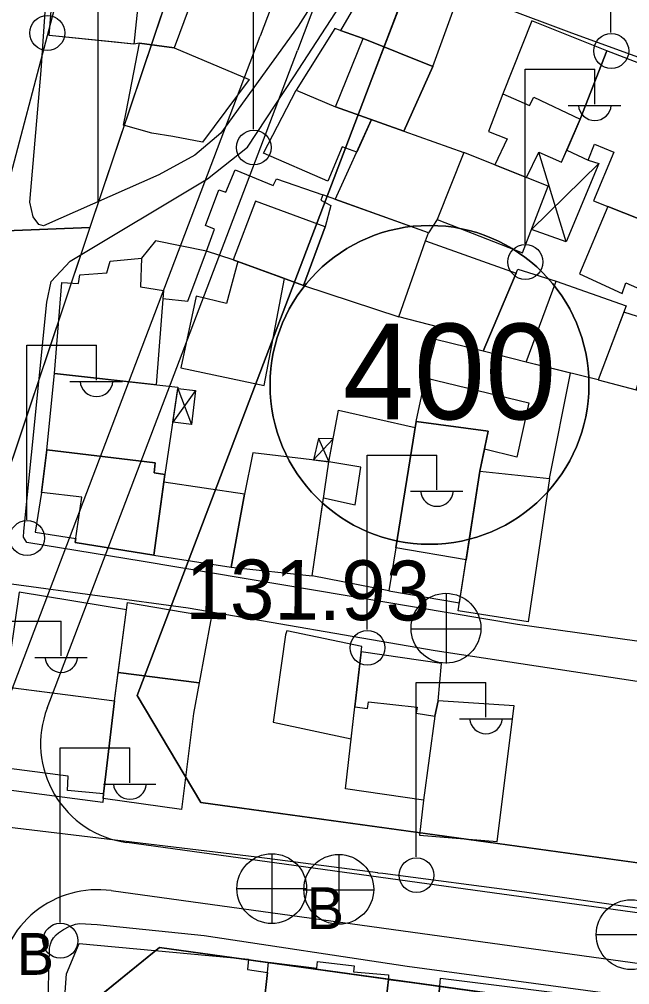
# Model space of a CAD drawing. Extents: x 417997 to 421451, y 4451742 to 4455216.
# Drawn here: x 419806.7 to 419867.9, y 4452336.5 to 4452433.3 of the extents above; entities that cross this region are included whole.
import ezdxf

# ---------------------------------------------------------------- set-up
doc = ezdxf.new("R2010")
doc.units = 0
for name, color, linetype in [('ADA', 7, 'Continuous'), ('ADAKENARI', 7, 'Continuous'), ('B_Mesken', 7, 'Continuous'), ('B_Sundurma', 7, 'Continuous'), ('B_Teras', 7, 'Continuous'), ('KALDIRIM', 7, 'Continuous'), ('PL_KON_MEV_350', 7, 'Continuous'), ('PL_SAY_DINI_TESIS', 7, 'Continuous'), ('PL_T_TURIZM_TA', 7, 'Continuous'), ('PL_TİCK', 7, 'Continuous'), ('S_Elektrik_Diregi', 7, 'Continuous'), ('S_Rogar_Kapagi', 7, 'Continuous'), ('S_Rogar_Kapagi_Buski', 7, 'Continuous'), ('Sinir_Duvar_tek_tarafa_ait', 7, 'Continuous'), ('SM_TAKS', 7, 'Continuous'), ('SN_KENTSEL_DONUSUM', 7, 'Continuous'), ('TR_ORTAYOGUNKONUT', 7, 'Continuous'), ('TR_TİCK', 7, 'Continuous'), ('Y_Yol_Kotu', 7, 'Continuous'), ('Yol_Sose', 7, 'Continuous')]:
    doc.layers.add(name, color=color, linetype=linetype)

msp = doc.modelspace()

# ---------------------------------------------------------------- linework, layer by layer
at = {"layer": 'ADA'}
msp.add_line((419813.737, 4452412.419), (419779.156, 4452411.05), dxfattribs=at)
msp.add_line((419813.737, 4452412.419), (419779.156, 4452411.05), dxfattribs=at)
at = {"layer": 'ADAKENARI'}
for p, q in [((419825.143, 4452446.4), (419813.737, 4452412.419)), ((419825.143, 4452446.4), (419813.737, 4452412.419)), ((419842.015, 4452427.344), (419845.37, 4452436.166)), ((419842.015, 4452427.344), (419845.37, 4452436.166)), ((419818.489, 4452365.48), (419842.015, 4452427.344)), ((419818.489, 4452365.48), (419842.015, 4452427.344)), ((419813.737, 4452412.419), (419800.336, 4452372.5)), ((419813.737, 4452412.419), (419800.336, 4452372.5)), ((419824.841, 4452354.764), (419818.489, 4452365.48)), ((419824.841, 4452354.764), (419818.489, 4452365.48)), ((419905.991, 4452343.547), (419824.841, 4452354.764)), ((419905.991, 4452343.547), (419824.841, 4452354.764)), ((419810.074, 4452331.589), (419820.707, 4452340.193)), ((419810.074, 4452331.589), (419820.707, 4452340.193)), ((419820.707, 4452340.193), (419883.275, 4452331.544)), ((419820.707, 4452340.193), (419883.275, 4452331.544))]:
    msp.add_line(p, q, dxfattribs=at)
at = {"layer": 'B_Mesken'}
for points in [[(419822.546, 4452438.851), (419823.697, 4452434.503), (419822.195, 4452430.456), (419818.721, 4452430.909), (419818.127, 4452430.826), (419816.285, 4452431.011), (419809.639, 4452431.678), (419810.314, 4452439.869), (419814.643, 4452439.575), (419819.009, 4452439.175)], [(419848.118, 4452428.571), (419850.542, 4452435.185), (419842.49, 4452438.46), (419838.848, 4452432.184), (419841.133, 4452431.371)], [(419855.15, 4452425.841), (419853.717, 4452422.046), (419855.572, 4452421.31), (419854.336, 4452418.717), (419857.526, 4452417.441), (419858.745, 4452419.969), (419861.024, 4452418.978), (419862.88, 4452423.289), (419865.57, 4452430.138), (419858.063, 4452433.167)], [(419841.133, 4452431.371), (419838.301, 4452432.379), (419834.424, 4452426.21), (419838.367, 4452424.528), (419845.226, 4452422.092), (419848.118, 4452428.571)], [(419829.719, 4452427.256), (419825.031, 4452420.992), (419822.043, 4452421.548), (419819.942, 4452421.885), (419817.097, 4452422.691), (419817.355, 4452423.994), (419818.721, 4452430.909), (419822.195, 4452430.456)], [(419874.147, 4452426.83), (419865.57, 4452430.138), (419862.88, 4452423.289), (419861.548, 4452420.196), (419863.681, 4452419.189), (419864.317, 4452420.797), (419866.262, 4452419.999), (419864.24, 4452415.103), (419868.704, 4452413.328), (419871.744, 4452420.344)], [(419840.49, 4452419.985), (419839.029, 4452420.518), (419837.608, 4452417.074), (419831.13, 4452419.874), (419834.424, 4452426.21), (419838.367, 4452424.528), (419838.367, 4452424.528), (419841.968, 4452423.249)], [(419848.56, 4452413.244), (419847.674, 4452411.878), (419838.343, 4452415.245), (419841.968, 4452423.249), (419845.226, 4452422.092), (419851.237, 4452419.956)], [(419857.099, 4452409.89), (419859.681, 4452416.58), (419851.237, 4452419.956), (419848.56, 4452413.244)], [(419828.09, 4452409.187), (419825.433, 4452410.044), (419826.237, 4452412.276), (419825.329, 4452412.624), (419826.649, 4452416.191), (419827.362, 4452415.959), (419828.304, 4452418.195), (419832.125, 4452416.646), (419832.439, 4452417.296), (419837.075, 4452415.702), (419836.885, 4452415.167), (419837.887, 4452414.625), (419837.321, 4452412.484), (419835.15, 4452406.616)], [(419847.377, 4452411.073), (419847.674, 4452411.878), (419837.075, 4452415.702), (419836.885, 4452415.167), (419837.887, 4452414.625), (419837.321, 4452412.484), (419835.15, 4452406.616), (419844.699, 4452403.459)], [(419871.907, 4452412.161), (419868.704, 4452413.328), (419865.659, 4452414.539), (419862.825, 4452407.789), (419867.108, 4452405.817), (419867.466, 4452406.882), (419869.379, 4452406.039), (419870.471, 4452408.682)], [(419821.038, 4452405.316), (419823.541, 4452405.026), (419825.433, 4452410.044), (419820.31, 4452411.088), (419818.911, 4452409.346), (419818.799, 4452406.486), (419821.099, 4452406.103)], [(419853.174, 4452400.035), (419848.394, 4452401.207), (419848.714, 4452402.437), (419844.699, 4452403.459), (419847.377, 4452411.073), (419856.477, 4452407.837)], [(419810.199, 4452397.783), (419810.934, 4452406.898), (419812.583, 4452406.807), (419812.71, 4452407.665), (419815.428, 4452407.865), (419815.78, 4452409.046), (419818.911, 4452409.346), (419818.799, 4452406.486), (419821.099, 4452406.103), (419820.364, 4452396.642)], [(419828.56, 4452409.016), (419827.432, 4452404.792), (419824.391, 4452405.525), (419822.855, 4452398.34), (419831.194, 4452396.572), (419833.251, 4452407.308)], [(419857.464, 4452398.906), (419853.174, 4452400.035), (419856.649, 4452408.243), (419860.485, 4452407.046), (419867.504, 4452404.56), (419864.688, 4452397.136)], [(419868.495, 4452396.128), (419877.233, 4452392.968), (419877.319, 4452393.511), (419878.201, 4452393.268), (419880.359, 4452398.963), (419870.647, 4452402.853), (419867.271, 4452403.944), (419864.693, 4452397.151)], [(419848.394, 4452401.207), (419847.383, 4452397.343), (419857.755, 4452394.851), (419856.558, 4452389.406), (419853.302, 4452390.193), (419852.835, 4452387.984), (419859.809, 4452387.254), (419861.933, 4452397.811), (419857.464, 4452398.906), (419853.174, 4452400.035)], [(419809.402, 4452390.11), (419810.199, 4452397.783), (419822.564, 4452396.395), (419821.262, 4452387.639), (419820.163, 4452387.834), (419820.277, 4452388.823)], [(419837.174, 4452385.303), (419840.319, 4452384.619), (419840.917, 4452388.397), (419837.705, 4452388.93), (419838.664, 4452394.101), (419846.355, 4452392.374), (419844.409, 4452380.291), (419843.693, 4452375.971), (419836.028, 4452377.478)], [(419844.409, 4452380.291), (419843.693, 4452375.971), (419850.799, 4452374.775), (419851.466, 4452379.098), (419852.835, 4452387.984), (419853.68, 4452391.981), (419846.449, 4452392.962)], [(419808.894, 4452385.849), (419808.239, 4452381.872), (419812.309, 4452381.245), (419812.25, 4452380.844), (419820.161, 4452379.555), (419821.262, 4452387.639), (419820.163, 4452387.834), (419820.277, 4452388.823), (419809.402, 4452390.11)], [(419827.883, 4452378.351), (419836.028, 4452377.478), (419837.705, 4452388.93), (419830.056, 4452389.84), (419829.251, 4452385.693)], [(419850.677, 4452373.983), (419852.835, 4452387.984), (419859.809, 4452387.254), (419857.697, 4452372.88)], [(419820.161, 4452379.555), (419827.883, 4452378.351), (419829.251, 4452385.693), (419821.161, 4452386.893)], [(419816.213, 4452364.959), (419817.395, 4452374.062), (419806.647, 4452375.833), (419805.263, 4452366.368)], [(419817.395, 4452374.062), (419817.507, 4452374.813), (419825.914, 4452373.385), (419825.843, 4452372.903), (419825.843, 4452372.903), (419824.706, 4452366.746), (419816.579, 4452367.778)], [(419840.316, 4452364.337), (419841.006, 4452370.404), (419833.466, 4452371.966), (419833.344, 4452371.556), (419832.123, 4452362.81), (419839.942, 4452361.141)], [(419848.649, 4452364.947), (419848.99, 4452368.684), (419840.944, 4452369.859), (419840.316, 4452364.337), (419841.586, 4452364.187), (419841.655, 4452364.848), (419846.555, 4452364.326), (419846.444, 4452363.697), (419848.307, 4452363.425)], [(419816.579, 4452367.778), (419824.706, 4452366.746), (419824.138, 4452363.672), (419822.907, 4452354.06), (419815.06, 4452355.158), (419815.093, 4452355.615), (419816.213, 4452364.959)], [(419815.093, 4452355.615), (419815.032, 4452354.759), (419804.018, 4452356.174), (419804.123, 4452357.128), (419803.104, 4452357.144), (419803.416, 4452358.431), (419802.764, 4452358.514), (419803.447, 4452366.602), (419816.213, 4452364.959)], [(419856.265, 4452364.438), (419848.649, 4452364.947), (419848.307, 4452363.425), (419847.2, 4452354.977), (419846.788, 4452351.457), (419854.559, 4452350.838)], [(419828.813, 4452325.691), (419823.074, 4452326.281), (419821.68, 4452326.473), (419818.838, 4452326.781), (419811.595, 4452327.504), (419811.846, 4452330.333), (419811.26, 4452330.381), (419811.342, 4452334.385), (419811.18, 4452334.804), (419811.385, 4452337.579), (419812.645, 4452340.594), (419829.653, 4452339.045), (419829.524, 4452337.992), (419831.544, 4452337.706), (419830.454, 4452327.864), (419829.125, 4452327.966)], [(419831.544, 4452337.706), (419831.641, 4452338.742), (419836.489, 4452338.139), (419836.568, 4452338.799), (419840.245, 4452338.355), (419840.181, 4452337.77), (419843.672, 4452337.461), (419843.684, 4452337.011), (419843.385, 4452334.379), (419842.603, 4452327.497), (419842.562, 4452326.999), (419835.419, 4452327.977), (419835.369, 4452327.347), (419830.454, 4452327.864)], [(419843.684, 4452337.011), (419848.807, 4452336.322), (419847.347, 4452325.353), (419845.3, 4452325.453), (419844.799, 4452325.478), (419842.451, 4452325.668), (419842.603, 4452327.497), (419843.385, 4452334.379)], [(419865.379, 4452324.263), (419847.465, 4452326.236), (419848.807, 4452336.322), (419848.903, 4452337.133), (419866.244, 4452334.948), (419866.103, 4452334.152), (419865.749, 4452328.354)]]:
    msp.add_lwpolyline(points, close=True, dxfattribs=at)
at = {"layer": 'B_Sundurma'}
for p, q in [((419861.479, 4452410.984), (419858.745, 4452419.969)), ((419864.754, 4452418.837), (419858.005, 4452412.238)), ((419824.333, 4452396.079), (419822.046, 4452392.91)), ((419822.547, 4452396.281), (419823.906, 4452392.656)), ((419838.133, 4452391.238), (419836.157, 4452389.114)), ((419836.64, 4452391.267), (419837.705, 4452388.93))]:
    msp.add_line(p, q, dxfattribs=at)
for points in [[(419863.681, 4452419.189), (419864.754, 4452418.837), (419861.479, 4452410.984), (419858.005, 4452412.238), (419859.681, 4452416.58), (419859.681, 4452416.58), (419857.526, 4452417.441), (419858.745, 4452419.969), (419861.024, 4452418.978), (419861.024, 4452418.978), (419861.548, 4452420.196)], [(419822.547, 4452396.281), (419824.333, 4452396.079), (419823.906, 4452392.656), (419822.046, 4452392.91)], [(419838.133, 4452391.238), (419836.64, 4452391.267), (419836.157, 4452389.114), (419837.705, 4452388.93)]]:
    msp.add_lwpolyline(points, close=True, dxfattribs=at)
at = {"layer": 'B_Teras'}
for points in [[(419819.009, 4452439.175), (419818.127, 4452430.826), (419809.639, 4452431.678), (419810.314, 4452439.869), (419814.643, 4452439.575)], [(419855.15, 4452425.841), (419857.8, 4452424.656), (419858.251, 4452425.493), (419862.88, 4452423.289), (419865.57, 4452430.138), (419858.063, 4452433.167)], [(419838.367, 4452424.528), (419841.133, 4452431.371), (419848.118, 4452428.571), (419845.226, 4452422.092)], [(419828.09, 4452409.187), (419835.15, 4452406.616), (419837.321, 4452412.484), (419830.341, 4452415.064)], [(419857.464, 4452398.906), (419860.485, 4452407.046), (419867.504, 4452404.56), (419864.688, 4452397.136)], [(419864.693, 4452397.151), (419868.495, 4452396.128), (419870.647, 4452402.853), (419867.271, 4452403.944)], [(419851.466, 4452379.098), (419844.409, 4452380.291), (419846.449, 4452392.962), (419853.68, 4452391.981), (419852.835, 4452387.984)], [(419808.894, 4452385.849), (419809.402, 4452390.11), (419820.277, 4452388.823), (419820.163, 4452387.834), (419821.262, 4452387.639), (419820.161, 4452379.555), (419812.25, 4452380.844), (419812.909, 4452385.377)], [(419802.764, 4452358.514), (419803.447, 4452366.602), (419816.213, 4452364.959), (419815.093, 4452355.615), (419811.484, 4452355.957), (419811.565, 4452357.39)], [(419839.357, 4452356.125), (419840.316, 4452364.337), (419841.586, 4452364.187), (419841.655, 4452364.848), (419846.555, 4452364.326), (419846.444, 4452363.697), (419848.307, 4452363.425), (419847.2, 4452354.977)]]:
    msp.add_lwpolyline(points, close=True, dxfattribs=at)
at = {"layer": 'KALDIRIM'}
for p, q in [((419834.154, 4452440.431), (419830.799, 4452431.61)), ((419834.154, 4452440.431), (419830.799, 4452431.61)), ((419837.892, 4452439.01), (419834.538, 4452430.188)), ((419837.892, 4452439.01), (419834.538, 4452430.188)), ((419804.223, 4452361.724), (419830.799, 4452431.61)), ((419804.223, 4452361.724), (419830.799, 4452431.61)), ((419809.444, 4452364.202), (419834.538, 4452430.188)), ((419809.444, 4452364.202), (419834.538, 4452430.188)), ((419912.449, 4452337.607), (419817.422, 4452350.742)), ((419912.449, 4452337.607), (419817.422, 4452350.742)), ((419815.869, 4452345.909), (419883.96, 4452336.497)), ((419815.869, 4452345.909), (419883.96, 4452336.497))]:
    msp.add_line(p, q, dxfattribs=at)
for centre, start, end in [((419818.791, 4452360.647), 159.17911, 262.13027), ((419818.791, 4452360.647), 159.17911, 262.13027), ((419814.5, 4452336.003), 82.13006, 175.72188), ((419814.5, 4452336.003), 82.13006, 175.72188)]:
    msp.add_arc(centre, 10, start, end, dxfattribs=at)
at = {"layer": 'PL_KON_MEV_350'}
msp.add_lwpolyline([(419825.143, 4452446.4), (419813.737, 4452412.419), (419779.156, 4452411.05), (419773.671, 4452365.563), (419748.663, 4452368.271), (419687.358, 4452376.952), (419690.066, 4452398.955), (419723.991, 4452396.595), (419724.581, 4452430.52), (419694.491, 4452430.815), (419690.951, 4452406.625), (419659.386, 4452433.765)], dxfattribs=at)
at = {"layer": 'PL_SAY_DINI_TESIS'}
msp.add_lwpolyline([(419813.737, 4452412.419), (419800.336, 4452372.5), (419787.212, 4452364.097), (419773.671, 4452365.563), (419779.156, 4452411.05)], close=True, dxfattribs=at)
msp.add_lwpolyline([(419813.737, 4452412.419), (419800.336, 4452372.5), (419787.212, 4452364.097), (419773.671, 4452365.563), (419779.156, 4452411.05)], close=True, dxfattribs=at)
at = {"layer": 'PL_T_TURIZM_TA'}
msp.add_lwpolyline([(419883.582, 4452237.595), (419886.662, 4452272.805), (419891.699, 4452330.38), (419883.275, 4452331.544), (419820.707, 4452340.193), (419810.074, 4452331.589), (419807.203, 4452292.199), (419805.532, 4452282.386), (419793.654, 4452238.545)], dxfattribs=at)
msp.add_lwpolyline([(419883.582, 4452237.595), (419886.662, 4452272.805), (419891.699, 4452330.38), (419883.275, 4452331.544), (419820.707, 4452340.193), (419810.074, 4452331.589), (419807.203, 4452292.199), (419805.532, 4452282.386), (419793.654, 4452238.545)], dxfattribs=at)
at = {"layer": 'PL_TİCK'}
msp.add_lwpolyline([(419845.37, 4452436.166), (419842.015, 4452427.344), (419818.489, 4452365.48), (419824.841, 4452354.764), (419905.991, 4452343.547), (419911.13, 4452347.859), (419915.721, 4452471.309), (419916.056, 4452480.305), (419851.01, 4452485.028)], dxfattribs=at)
msp.add_lwpolyline([(419845.37, 4452436.166), (419842.015, 4452427.344), (419818.489, 4452365.48), (419824.841, 4452354.764), (419905.991, 4452343.547), (419911.13, 4452347.859), (419915.721, 4452471.309), (419916.056, 4452480.305), (419851.01, 4452485.028)], dxfattribs=at)
at = {"layer": 'S_Elektrik_Diregi'}
for p, q in [((419865.976, 4452431.974), (419865.976, 4452449.474)), ((419830.132, 4452422.287), (419830.132, 4452439.787)), ((419857.367, 4452410.804), (419857.367, 4452428.304)), ((419857.367, 4452428.304), (419864.367, 4452428.304)), ((419864.367, 4452424.804), (419864.367, 4452428.304)), ((419861.707, 4452424.664), (419866.957, 4452424.664)), ((419807.396, 4452383.113), (419807.396, 4452400.613)), ((419807.396, 4452400.613), (419814.396, 4452400.613)), ((419814.396, 4452397.113), (419814.396, 4452400.613)), ((419811.736, 4452396.973), (419816.987, 4452396.973)), ((419841.532, 4452372.103), (419841.532, 4452389.603)), ((419841.532, 4452389.603), (419848.532, 4452389.603)), ((419848.532, 4452386.103), (419848.532, 4452389.603)), ((419845.872, 4452385.963), (419851.122, 4452385.963)), ((419803.863, 4452372.951), (419810.863, 4452372.951)), ((419810.863, 4452369.451), (419810.863, 4452372.951)), ((419808.203, 4452369.311), (419813.453, 4452369.311)), ((419846.449, 4452349.293), (419846.449, 4452366.793)), ((419846.449, 4452366.793), (419853.449, 4452366.793)), ((419853.449, 4452363.293), (419853.449, 4452366.793)), ((419850.789, 4452363.153), (419856.04, 4452363.153)), ((419810.744, 4452342.72), (419810.744, 4452360.22)), ((419810.744, 4452360.22), (419817.744, 4452360.22)), ((419817.744, 4452356.72), (419817.744, 4452360.22)), ((419815.084, 4452356.58), (419820.334, 4452356.58))]:
    msp.add_line(p, q, dxfattribs=at)
for centre in [(419809.464, 4452431.943), (419866.012, 4452430.138), (419830.168, 4452420.451), (419857.403, 4452408.969), (419807.432, 4452381.278), (419841.568, 4452370.268), (419846.485, 4452347.458), (419810.78, 4452340.885)]:
    msp.add_circle(centre, 1.75, dxfattribs=at)
for centre in [(419864.368, 4452424.817), (419814.397, 4452397.126), (419848.532, 4452386.116), (419810.863, 4452369.464), (419853.45, 4452363.306), (419817.745, 4452356.733)]:
    msp.add_arc(centre, 1.658, 184.83843, 355.14641, dxfattribs=at)
at = {"layer": 'S_Rogar_Kapagi'}
for p, q in [((419849.491, 4452368.703), (419849.491, 4452375.703)), ((419845.921, 4452372.168), (419852.921, 4452372.168)), ((419838.744, 4452342.509), (419838.744, 4452349.509)), ((419835.174, 4452345.974), (419842.174, 4452345.974))]:
    msp.add_line(p, q, dxfattribs=at)
for centre in [(419849.438, 4452372.232), (419838.691, 4452346.038)]:
    msp.add_circle(centre, 3.5, dxfattribs=at)
at = {"layer": 'S_Rogar_Kapagi_Buski'}
for p, q in [((419831.968, 4452349.61), (419831.968, 4452342.61)), ((419828.468, 4452346.11), (419835.468, 4452346.11)), ((419864.502, 4452341.496), (419871.502, 4452341.496))]:
    msp.add_line(p, q, dxfattribs=at)
for centre in [(419831.968, 4452346.11), (419868.002, 4452341.496)]:
    msp.add_circle(centre, 3.5, dxfattribs=at)
at = {"layer": 'Sinir_Duvar_tek_tarafa_ait'}
msp.add_lwpolyline([(419846.449, 4452392.962), (419847.383, 4452397.343)], dxfattribs=at)
at = {"layer": 'SM_TAKS'}
msp.add_circle((419847.785, 4452396.641), 15.988, dxfattribs=at)
msp.add_circle((419847.785, 4452396.641), 15.988, dxfattribs=at)
at = {"layer": 'SN_KENTSEL_DONUSUM'}
msp.add_line((419789.035, 4452354.494), (419824.919, 4452490.134), dxfattribs=at)
msp.add_line((419789.035, 4452354.494), (419824.919, 4452490.134), dxfattribs=at)
at = {"layer": 'TR_ORTAYOGUNKONUT'}
msp.add_line((419814.577, 4452414.922), (419814.577, 4452488.736), dxfattribs=at)
msp.add_line((419814.577, 4452414.922), (419814.577, 4452488.736), dxfattribs=at)
at = {"layer": 'TR_TİCK'}
msp.add_lwpolyline([(419845.37, 4452436.166), (419842.015, 4452427.344), (419818.489, 4452365.48), (419824.841, 4452354.764), (419905.991, 4452343.547), (419911.13, 4452347.859), (419915.721, 4452471.309), (419916.056, 4452480.305)], dxfattribs=at)
msp.add_lwpolyline([(419845.37, 4452436.166), (419842.015, 4452427.344), (419818.489, 4452365.48), (419824.841, 4452354.764), (419905.991, 4452343.547), (419911.13, 4452347.859), (419915.721, 4452471.309), (419916.056, 4452480.305)], dxfattribs=at)
for start, end in [(0, 180), (0, 180), (180, 0), (180, 0)]:
    msp.add_arc((419847.785, 4452396.641), 15.988, start, end, dxfattribs=at)
at = {"layer": 'Yol_Sose'}
for points in [[(419841.906, 4452444.086), (419834.613, 4452432.61), (419826.871, 4452421.878), (419824.239, 4452419.677), (419820.656, 4452417.704), (419809.082, 4452412.58), (419808.597, 4452412.716), (419808.043, 4452413.513), (419807.704, 4452414.97), (419808.849, 4452428.171), (419810.311, 4452449.74)], [(419825.539, 4452417.325), (419829.521, 4452420.497), (419834.196, 4452427.544), (419841.616, 4452438.98), (419841.933, 4452439.241), (419842.468, 4452439.296), (419861.757, 4452432.048), (419883.14, 4452424.27), (419890.037, 4452421.75), (419890.13, 4452421.627), (419890.168, 4452421.449), (419886.822, 4452412.743), (419879.521, 4452393.651), (419882.729, 4452392.524), (419888.37, 4452406.742)], [(419811.747, 4452409.056), (419825.539, 4452417.325)], [(419830.485, 4452349.257), (419802.868, 4452352.587), (419802.213, 4452352.896), (419801.879, 4452353.313), (419801.551, 4452354.005), (419803.43, 4452368.314), (419804.928, 4452375.795), (419805.294, 4452376.437), (419805.88, 4452376.7), (419823.603, 4452374.276), (419848.351, 4452369.998), (419880.936, 4452365.044), (419881.737, 4452369.101), (419856.612, 4452372.591), (419819.071, 4452378.937), (419807.415, 4452380.842), (419807.073, 4452381.354), (419807.103, 4452381.969), (419809.4, 4452404.935), (419809.855, 4452407.01), (419811.747, 4452409.056)], [(419842.604, 4452347.681), (419830.485, 4452349.257)], [(419842.646, 4452347.675), (419842.604, 4452347.681)], [(419843.122, 4452347.613), (419842.646, 4452347.675)], [(419945.3, 4452346.531), (419944.233, 4452338.864), (419943.147, 4452336.216), (419942.696, 4452335.609), (419942.224, 4452335.309), (419940.909, 4452334.728), (419939.591, 4452334.605), (419916.737, 4452337.808), (419889.754, 4452341.15), (419857.319, 4452345.766), (419843.122, 4452347.613)], [(419809.894, 4452324.456), (419809.511, 4452333.873), (419809.68, 4452339.915), (419809.686, 4452340.142), (419809.787, 4452340.531), (419809.882, 4452340.852), (419810.085, 4452341.18), (419810.338, 4452341.471), (419810.594, 4452341.675), (419811.097, 4452342.005), (419811.654, 4452342.298), (419812.285, 4452342.532), (419812.678, 4452342.61), (419814.449, 4452342.5), (419825.198, 4452341.415), (419845.542, 4452338.324), (419865.163, 4452335.678), (419883.953, 4452333.102), (419907.017, 4452330.165)]]:
    msp.add_lwpolyline(points, dxfattribs=at)

# ---------------------------------------------------------------- texts
at = {"layer": 'S_Rogar_Kapagi_Buski'}
for p in [(419835.468, 4452342.045), (419806.392, 4452337.462)]:
    msp.add_text('B', height=4.2, dxfattribs=at).set_placement(p)
at = {"layer": 'SM_TAKS'}
msp.add_text('400', height=9.5928, dxfattribs=at).set_placement((419839.096, 4452393.189))
msp.add_text('400', height=9.5928, dxfattribs=at).set_placement((419839.096, 4452393.189))
at = {"layer": 'Y_Yol_Kotu'}
msp.add_text('131.93 ', height=6, rotation=359.61735, dxfattribs=at).set_placement((419823.299, 4452373.161))

doc.saveas('drawing.dxf')
